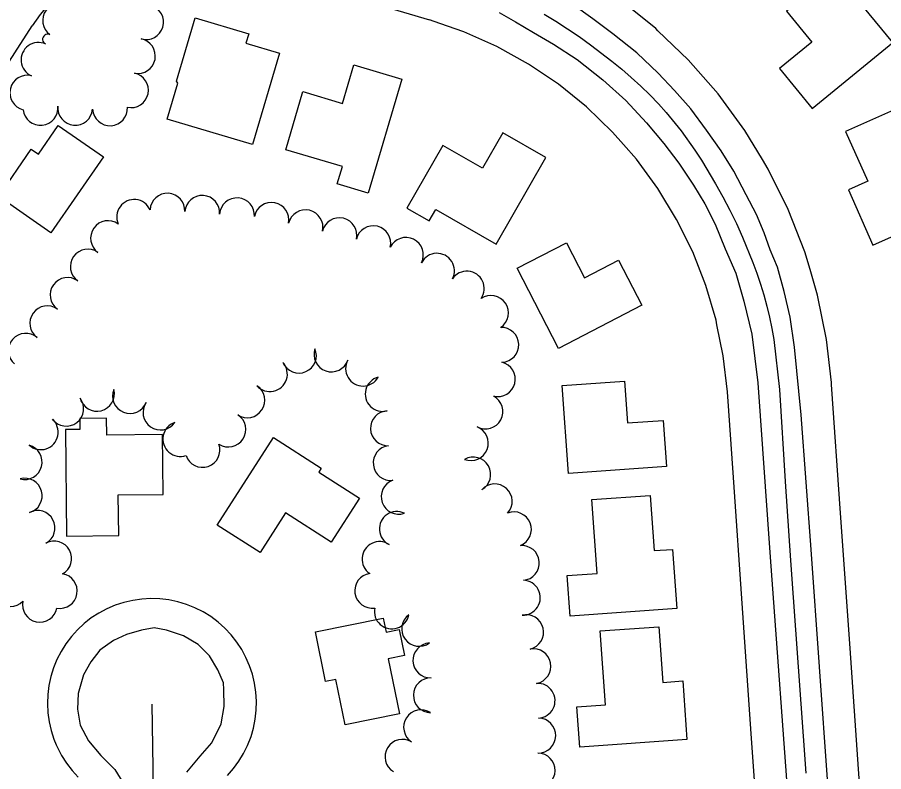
# Model space of a CAD drawing. Extents: x -25029 to 2274964, y -81170 to 687028.
# Drawn here: x -13819.1 to -13321.8, y -68105.3 to -67672.6 of the extents above; entities that cross this region are included whole.
import ezdxf

# ---------------------------------------------------------------- set-up
doc = ezdxf.new("R2010")
doc.units = 0
for name, color, linetype in [('81911BEA - RW_X_Fee_RW', 7, 'Continuous'), ('BLDG', 7, 'Continuous'), ('GE_X_CL_2000', 7, 'Continuous'), ('ROAD', 7, 'Continuous'), ('TREES', 7, 'Continuous')]:
    doc.layers.add(name, color=color, linetype=linetype)

msp = doc.modelspace()

# ---------------------------------------------------------------- linework, layer by layer
at = {"layer": '81911BEA - RW_X_Fee_RW'}
msp.add_line((-13846.21, -67732.72), (-13810.62, -67677.55), dxfattribs=at)
for points in [[(-13351.72, -67883.13), (-13351.84, -67882.11), (-13354.65, -67857.35), (-13359.8, -67831.92), (-13364.12, -67817.25), (-13367.13, -67807.03), (-13376.58, -67782.86), (-13388.09, -67759.6), (-13391.45, -67754.07), (-13401.56, -67737.42), (-13416.9, -67716.5), (-13433.99, -67696.97), (-13451.37, -67680.28), (-13452.7, -67678.99), (-13472.9, -67662.7), (-13474.75, -67661.46), (-13494.43, -67648.21), (-13517.13, -67635.64), (-13537.49, -67626.57), (-13540.83, -67625.08), (-13565.35, -67616.6)], [(-13703.67, -67638.01), (-13711.58, -67636.02), (-13719.62, -67634.72), (-13727.75, -67634.11), (-13735.9, -67634.2), (-13744.01, -67634.98), (-13752.03, -67636.46), (-13759.88, -67638.62), (-13767.53, -67641.45), (-13774.9, -67644.92), (-13781.95, -67649.01), (-13786.05, -67651.89), (-13788.62, -67653.69), (-13794.87, -67658.93), (-13800.65, -67664.68), (-13805.91, -67670.9), (-13810.62, -67677.55)], [(-13703.67, -67638.01), (-13648.8, -67654.36), (-13582.48, -67674.11)], [(-13411.57, -67887.33), (-13413.92, -67866.7), (-13417.51, -67848.96), (-13418.04, -67846.36), (-13423.9, -67826.45), (-13431.47, -67807.11), (-13440.67, -67788.51), (-13451.45, -67770.77), (-13463.72, -67754.02), (-13471.08, -67745.61), (-13477.39, -67738.4), (-13492.36, -67724.02), (-13508.52, -67710.98), (-13525.74, -67699.4), (-13543.9, -67689.34), (-13562.86, -67680.89), (-13576.52, -67676.17), (-13582.48, -67674.11)], [(-13325.06, -68263.3), (-13325.56, -68256.18), (-13330.8, -68181.37), (-13336.05, -68106.55), (-13341.3, -68031.73), (-13346.54, -67956.92), (-13351.72, -67883.13)], [(-13384.91, -68267.5), (-13387.15, -68235.56), (-13392.38, -68161.05), (-13397.62, -68086.23), (-13402.87, -68011.41), (-13408.12, -67936.6), (-13411.57, -67887.33)], [(-13698.44, -68107.46), (-13695.01, -68103.54), (-13691.92, -68099.34), (-13689.21, -68094.89), (-13686.9, -68090.21), (-13684.93, -68085.08), (-13683.54, -68080.36), (-13682.51, -68075.25), (-13681.93, -68070.07), (-13681.8, -68064.86), (-13682.12, -68059.66), (-13682.9, -68054.51), (-13684.11, -68049.44), (-13685.76, -68044.5), (-13687.84, -68039.72), (-13690.32, -68035.14), (-13693.05, -68030.99), (-13696.43, -68026.7), (-13700, -68022.92), (-13703.9, -68019.45), (-13708.08, -68016.34), (-13712.51, -68013.6), (-13717.17, -68011.26), (-13722, -68009.33), (-13727, -68007.83), (-13728.6, -68007.49), (-13732.1, -68006.76), (-13737.27, -68006.14), (-13742.48, -68005.98), (-13747.68, -68006.26), (-13752.84, -68007), (-13757.92, -68008.18), (-13762.87, -68009.8), (-13767.67, -68011.84), (-13772.26, -68014.29), (-13776.64, -68017.13), (-13778.74, -68018.77), (-13780.74, -68020.33), (-13784.55, -68023.89), (-13788.05, -68027.75), (-13791.19, -68031.91), (-13793.96, -68036.33), (-13796.33, -68040.96), (-13798.3, -68045.79), (-13799.83, -68050.77), (-13800.94, -68055.86), (-13801.59, -68061.03), (-13801.79, -68066.24), (-13801.54, -68071.44), (-13800.84, -68076.61), (-13799.7, -68081.69), (-13798.11, -68086.66), (-13796.8, -68089.82), (-13796.11, -68091.47), (-13793.69, -68096.08), (-13790.88, -68100.47), (-13787.7, -68104.6), (-13784.18, -68108.44)]]:
    msp.add_lwpolyline(points, dxfattribs=at)
at = {"layer": 'BLDG'}
for points in [[(-13362.83, -67724.86), (-13316.63, -67686.95), (-13350.01, -67646.26), (-13377.71, -67668.99), (-13363.05, -67686.86), (-13381.55, -67702.04)], [(-13686.3, -67682.05), (-13687.87, -67687.33), (-13668.54, -67693.08), (-13684.17, -67745.61), (-13733.09, -67731.05), (-13726.93, -67710.35), (-13727.79, -67709.3), (-13716.96, -67672.92)], [(-13598.34, -67708.15), (-13617.76, -67773.4), (-13635.49, -67768.12), (-13632.53, -67758.19), (-13665.05, -67748.52), (-13655.14, -67715.21), (-13632.53, -67721.94), (-13625.98, -67699.93)], [(-13343.68, -67738.04), (-13330.94, -67766.64), (-13342.1, -67771.61), (-13328, -67803.27), (-13285.92, -67784.54), (-13312.75, -67724.27)], [(-13811.08, -67748.15), (-13806.89, -67751.05), (-13795.6, -67734.72), (-13769.65, -67752.67), (-13799.76, -67796.21), (-13829.9, -67775.36)], [(-13595.47, -67782.08), (-13582.7, -67789.41), (-13578.87, -67782.74), (-13544.19, -67802.64), (-13515.74, -67753.08), (-13540.49, -67738.88), (-13552.07, -67759.05), (-13574.78, -67746.02)], [(-13503.98, -67801.92), (-13493.61, -67821.95), (-13474.07, -67811.84), (-13460.66, -67837.75), (-13508.46, -67862.48), (-13532.23, -67816.54)], [(-13506.3, -67883.69), (-13470.52, -67881.2), (-13468.85, -67905.24), (-13448.42, -67903.81), (-13446.57, -67930.3), (-13502.78, -67934.21)], [(-13735.74, -67911.93), (-13767.73, -67912.25), (-13767.83, -67902.45), (-13783.24, -67902.61), (-13783.18, -67908.93), (-13791.47, -67909.02), (-13790.85, -67970.11), (-13760.89, -67969.81), (-13761.12, -67946.47), (-13735.39, -67946.2)], [(-13644.65, -67931.17), (-13646.08, -67933.39), (-13622.74, -67948.36), (-13638.93, -67973.62), (-13665.18, -67956.78), (-13679.78, -67979.55), (-13704.29, -67963.83), (-13672.07, -67913.59)], [(-13455.84, -67946.78), (-13453.63, -67978.49), (-13442.96, -67977.75), (-13440.59, -68011.76), (-13501.86, -68016.03), (-13503.49, -67992.72), (-13486.37, -67991.53), (-13489.33, -67949.11)], [(-13630.95, -68078.44), (-13636.21, -68052.39), (-13642.16, -68053.6), (-13647.92, -68025.08), (-13609.04, -68017.23), (-13607.43, -68025.18), (-13599.96, -68023.67), (-13596.94, -68038.64), (-13606.22, -68040.51), (-13599.83, -68072.15)], [(-13450.83, -68022.11), (-13448.6, -68054.04), (-13437.1, -68053.24), (-13434.76, -68086.85), (-13496.27, -68091.13), (-13497.87, -68068.1), (-13481.54, -68066.96), (-13484.5, -68024.46)]]:
    msp.add_lwpolyline(points, close=True, dxfattribs=at)
at = {"layer": 'GE_X_CL_2000'}
for points in [[(-13516.73, -67670.71), (-13510.06, -67674.76), (-13503.23, -67679.16), (-13496.66, -67683.65), (-13490.2, -67688.32), (-13477.85, -67697.79), (-13472.19, -67702.38), (-13466.68, -67707.13), (-13461.29, -67712.04), (-13456.04, -67717.09), (-13451.04, -67722.21), (-13446.6, -67727.2), (-13438.04, -67737.78), (-13430.14, -67748.85), (-13426.43, -67754.56), (-13418.32, -67768.03), (-13414.11, -67775.54), (-13410.14, -67783.16)], [(-13410.14, -67783.16), (-13406.4, -67790.9), (-13402.87, -67798.76), (-13396.94, -67813.15), (-13394.62, -67819.33), (-13392.49, -67825.56), (-13390.57, -67831.86), (-13388.83, -67838.25), (-13387.3, -67844.65), (-13385.96, -67851.1), (-13384.87, -67857.42), (-13381.63, -67886.16), (-13378.38, -67938.83), (-13375.37, -67984.14), (-13366.51, -68106.21)], [(-13741.97, -68066.64), (-13741.27, -68102.98), (-13741.1, -68120.44), (-13741.16, -68137.03), (-13741.35, -68143.41), (-13741.75, -68149.78), (-13742.36, -68156.14), (-13743.18, -68162.47), (-13744.21, -68168.78), (-13745.44, -68175.04), (-13746.88, -68181.27), (-13749.21, -68189.25), (-13751.76, -68197.17), (-13754.53, -68205.01), (-13757.53, -68212.77), (-13760.75, -68220.44), (-13776.27, -68251.31), (-13794.2, -68286.95), (-13808.03, -68313.2)]]:
    msp.add_lwpolyline(points, dxfattribs=at)
at = {"layer": 'ROAD'}
for points in [[(-13353.97, -68112.42), (-13363.38, -67977.81), (-13369.15, -67900.55), (-13373, -67861.78), (-13375.56, -67844.59), (-13378.9, -67829.77), (-13382.83, -67815.87), (-13387.01, -67806.01), (-13390.4, -67796.24), (-13394.92, -67785.73), (-13400.8, -67774.38), (-13407.78, -67760.92), (-13415.17, -67749.25), (-13423.56, -67737.27), (-13432.45, -67724.99), (-13441.89, -67714.57), (-13451.2, -67704.67), (-13463.57, -67693.03), (-13477.27, -67682.15), (-13488.77, -67673.42), (-13500.29, -67665.2)], [(-13542.54, -67669.77), (-13533.13, -67675.27), (-13522.86, -67681.22), (-13511.38, -67687.92), (-13497.78, -67696.7), (-13482.95, -67708.54), (-13469.78, -67720.28), (-13458.02, -67733.2), (-13448.03, -67744.93), (-13439.41, -67756.34), (-13431.03, -67768.83), (-13424.41, -67779.61), (-13418.47, -67791.17), (-13412.73, -67805.4), (-13406.63, -67819.35), (-13402.09, -67835.36), (-13397.55, -67854.41), (-13394.16, -67882.18), (-13387.13, -67979.64), (-13375.48, -68138.58)], [(-13721.83, -68105.62), (-13714.16, -68096.41), (-13707.48, -68088.76), (-13702.01, -68077.83), (-13700.33, -68067.89), (-13700.47, -68058.13), (-13700.74, -68054.29), (-13703.96, -68046.77), (-13708.83, -68038.92), (-13715.32, -68032.26), (-13723.67, -68027.36), (-13733.42, -68024.1), (-13740.48, -68022.85), (-13747.88, -68024.05), (-13756.39, -68026.59), (-13763.85, -68030.03), (-13771.72, -68035.63), (-13776.93, -68042.37), (-13781.09, -68049.79), (-13784.08, -68060.42), (-13784.58, -68069.44), (-13782.99, -68078.52), (-13778.15, -68087.67), (-13771.12, -68096), (-13763.21, -68104.07), (-13758.47, -68111.48)]]:
    msp.add_lwpolyline(points, dxfattribs=at)
at = {"layer": 'TREES'}
for centre, radius, start, end in [((-13794.51, -67674.41), 10, 53.8897, 233.8897), ((-13745.18, -67675.38), 10, 253.7961, 73.7961), ((-13801.62, -67685.19), 2.96, 65.8369, 245.8369), ((-13806.92, -67697.01), 10, 65.8369, 245.8369), ((-13749.88, -67694.8), 10, 259.0224, 79.0224), ((-13813.36, -67715.85), 10, 76.423, 256.423), ((-13753.86, -67714.4), 10, 258.0202, 78.0202), ((-13805.76, -67724.55), 10, 185.866, 5.866), ((-13785.85, -67724.45), 10, 174.7369, 354.7369), ((-13765.91, -67724.77), 10, 183.3975, 3.3975), ((-13732.93, -67783.52), 10, 357.0151, 177.0151), ((-13752.05, -67787.07), 10, 24.0549, 204.0549), ((-13712.97, -67784.74), 10, 355.935, 175.935), ((-13693.02, -67786.16), 10, 355.935, 175.935), ((-13673.23, -67788.78), 10, 349.0047, 169.0047), ((-13653.68, -67792.98), 10, 346.7358, 166.7358), ((-13634.21, -67797.57), 10, 346.7358, 166.7358), ((-13767, -67799.28), 10, 54.452, 234.452), ((-13614.75, -67802.16), 10, 346.7358, 166.7358), ((-13596.05, -67808.89), 10, 333.6523, 153.6523), ((-13778.62, -67815.56), 10, 54.452, 234.452), ((-13578.22, -67817.94), 10, 332.5507, 152.5507), ((-13561.11, -67828.22), 10, 325.4129, 145.4129), ((-13790.25, -67831.83), 10, 54.452, 234.452), ((-13547.27, -67842.18), 10, 304.0839, 124.0839), ((-13801.88, -67848.1), 10, 54.452, 234.452), ((-13541.3, -67860.46), 10, 272.1272, 92.1272), ((-13814.2, -67863.83), 10, 49.4382, 229.4382), ((-13657.46, -67866.62), 10, 203.2251, 23.2251), ((-13638.82, -67865.93), 10, 161.0132, 341.0132), ((-13674.09, -67877.24), 10, 221.9202, 41.9202), ((-13620.65, -67874.1), 10, 150.5853, 330.5853), ((-13543.31, -67880.16), 10, 256.2256, 76.2256), ((-13609.36, -67888.67), 10, 104.9605, 284.9605), ((-13773.37, -67888.52), 10, 194.3169, 14.3169), ((-13754.41, -67889.79), 10, 158.0534, 338.0534), ((-13687.06, -67892.26), 10, 236.4923, 56.4923), ((-13791.02, -67897.05), 10, 217.2441, 37.2441), ((-13550.42, -67898.69), 10, 241.7419, 61.7419), ((-13736.94, -67899.26), 10, 144.9939, 324.9939), ((-13606.4, -67908.32), 10, 92.1613, 272.1613), ((-13805.63, -67910.57), 10, 228.3542, 48.3542), ((-13697.96, -67909.03), 10, 237.3961, 57.3961), ((-13725.51, -67914.46), 10, 108.8793, 288.8793), ((-13558.77, -67916.82), 10, 248.8571, 68.8571), ((-13814.87, -67927.7), 10, 254.9353, 74.9353), ((-13712.81, -67920.69), 10, 198.8821, 18.8821), ((-13604.8, -67928.24), 10, 97.0283, 277.0283), ((-13557.42, -67934.83), 10, 299.694, 119.694), ((-13814.81, -67947), 10, 285.4338, 105.4338), ((-13600.25, -67947.59), 10, 109.4511, 289.4511), ((-13545.06, -67950.25), 10, 317.7421, 137.7421), ((-13807.44, -67965.46), 10, 298.0991, 118.0991), ((-13601.27, -67966.03), 10, 64.2079, 244.2079), ((-13534.02, -67966.28), 10, 291.346, 111.346), ((-13797.91, -67983.04), 10, 298.79, 118.79), ((-13611.22, -67983.32), 10, 55.964, 235.964), ((-13529.47, -67985.56), 10, 275.2261, 95.2261), ((-13794.73, -68001.67), 10, 260.6116, 80.6116), ((-13615.38, -68001.5), 10, 98.2264, 278.2264), ((-13823.19, -68000.55), 10, 136.52, 316.52), ((-13528.95, -68005.51), 10, 267.7476, 87.7476), ((-13806.14, -68009.49), 10, 168.155, 348.155), ((-13604.14, -68013.36), 10, 168.7071, 348.7071), ((-13588.44, -68023.39), 10, 126.1706, 306.1706), ((-13527.03, -68025.23), 10, 283.4096, 103.4096), ((-13582.05, -68041.45), 10, 92.7549, 272.7549), ((-13522.87, -68044.78), 10, 280.5868, 100.5868), ((-13581.75, -68061.44), 10, 88.9653, 268.9653), ((-13520.46, -68064.6), 10, 273.292, 93.292), ((-13587.36, -68079.83), 10, 57.1214, 237.1214), ((-13520.06, -68084.58), 10, 268.9849, 88.9849), ((-13598.03, -68096.75), 10, 58.439, 238.439), ((-13520.42, -68104.58), 10, 268.9849, 88.9849)]:
    msp.add_arc(centre, radius, start, end, dxfattribs=at)

doc.saveas('drawing.dxf')
